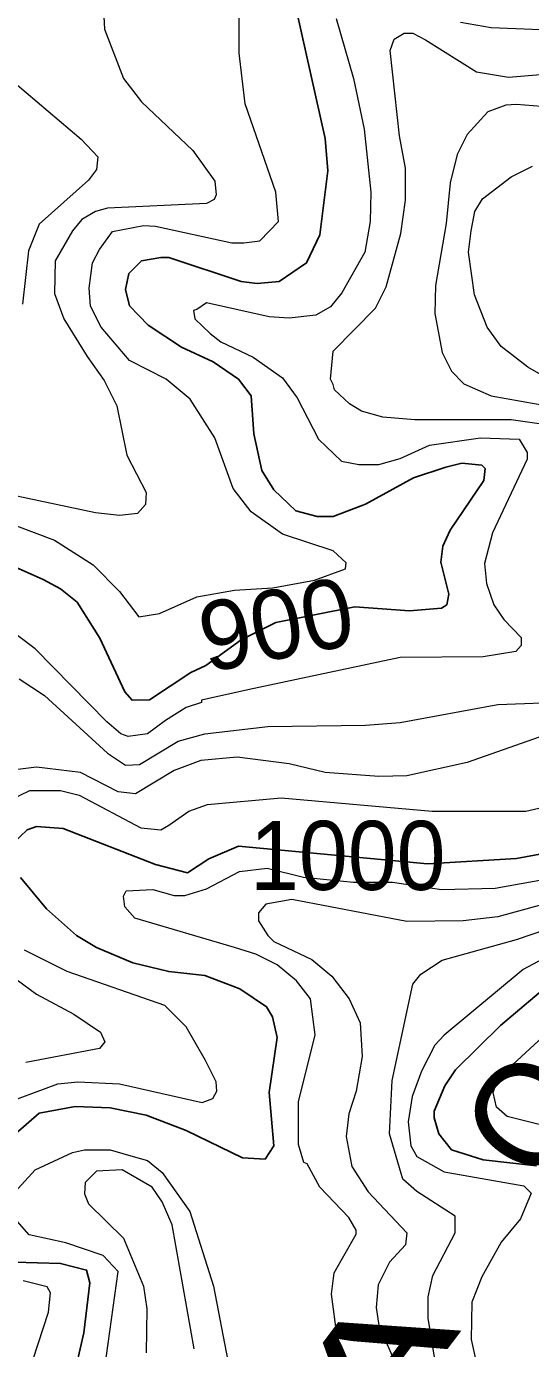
# Model space of a CAD drawing. Extents: x 423 to 448.8, y 7456.3 to 7484.
# Drawn here: x 426.106 to 426.689, y 7460.664 to 7462.195 of the extents above; entities that cross this region are included whole.
import ezdxf
from ezdxf.enums import TextEntityAlignment as Align

# ---------------------------------------------------------------- set-up
doc = ezdxf.new("R2010")
doc.units = 0
doc.header["$LTSCALE"] = 0.032
doc.layers.add('1', color=7, linetype='Continuous', lineweight=25)
doc.layers.add('2', color=7, linetype='Continuous', lineweight=13)
doc.layers.add('61', color=7, linetype='Continuous')

msp = doc.modelspace()

# ---------------------------------------------------------------- linework, layer by layer
at = {"layer": '1'}
for points in [[(426.592, 7461.5254), (426.5943, 7461.5378), (426.585, 7461.5749), (426.5873, 7461.5934), (426.5958, 7461.612), (426.6345, 7461.6692), (426.6361, 7461.6832), (426.6322, 7461.687), (426.609, 7461.6893), (426.5905, 7461.6847), (426.5533, 7461.6723), (426.4976, 7461.6421), (426.4605, 7461.6275), (426.4419, 7461.6275), (426.4172, 7461.6344), (426.3917, 7461.6584), (426.3777, 7461.6808), (426.3684, 7461.7234), (426.3653, 7461.7675), (426.3507, 7461.7868), (426.3213, 7461.8069), (426.2849, 7461.8239), (426.2462, 7461.8494), (426.2246, 7461.8718), (426.22, 7461.8905), (426.2238, 7461.909), (426.2385, 7461.9237), (426.261, 7461.9275), (426.2702, 7461.9275), (426.3538, 7461.8997), (426.3723, 7461.8974), (426.3978, 7461.8997), (426.4296, 7461.9213), (426.445, 7461.9539), (426.4543, 7462.0281), (426.4512, 7462.0653), (426.418, 7462.2138)], [(426.0831, 7461.5733), (426.1248, 7461.5548), (426.1449, 7461.5439), (426.1643, 7461.5284), (426.1905, 7461.4867), (426.2192, 7461.4248), (426.2277, 7461.4148), (426.2478, 7461.4155), (426.2957, 7461.4472), (426.3131, 7461.455), (426.3538, 7461.4849), (426.394, 7461.5051), (426.4854, 7461.5231), (426.5487, 7461.5184), (426.5858, 7461.5215), (426.592, 7461.5254)], [(426.09, 7461.2492), (426.1063, 7461.2647), (426.1171, 7461.2686), (426.148, 7461.2663), (426.2548, 7461.2245), (426.2919, 7461.2152), (426.3166, 7461.2314), (426.3507, 7461.2461), (426.5695, 7461.2253), (426.6724, 7461.2315), (426.7142, 7461.2392)], [(426.066, 7460.8896), (426.1202, 7460.9367), (426.162, 7460.9445), (426.2022, 7460.943), (426.2439, 7460.9344), (426.2903, 7460.9167), (426.3553, 7460.8849), (426.3816, 7460.8834), (426.3917, 7460.8989), (426.3862, 7460.9608), (426.3955, 7461.0242), (426.3901, 7461.0481), (426.3832, 7461.0597), (426.3522, 7461.0806), (426.312, 7461.0961), (426.2702, 7461.1007), (426.2285, 7461.1108), (426.1867, 7461.1286), (426.1635, 7461.1425), (426.1287, 7461.1734), (426.0985, 7461.2098)], [(426.6956, 7460.8757), (426.6338, 7460.8826), (426.5974, 7460.8942), (426.5827, 7460.9128), (426.5773, 7460.9314), (426.5773, 7460.9391), (426.5896, 7460.9685), (426.602, 7460.9871), (426.6539, 7461.0381), (426.6987, 7461.076)], [(426.1635, 7460.6452), (426.172, 7460.6823), (426.179, 7460.7403), (426.1751, 7460.755), (426.1449, 7460.7627), (426.0645, 7460.7651), (425.899, 7460.7859), (425.7752, 7460.7844), (425.7133, 7460.7952), (425.6731, 7460.8091), (425.6314, 7460.83), (425.5857, 7460.8617)]]:
    msp.add_lwpolyline(points, dxfattribs=at)
at = {"layer": '2'}
for points in [[(426.0908, 7461.6182), (426.138, 7461.6004), (426.1828, 7461.5718), (426.213, 7461.5408), (426.2354, 7461.5114), (426.2594, 7461.5153), (426.3027, 7461.5346), (426.346, 7461.5424), (426.3906, 7461.545), (426.4389, 7461.554), (426.4744, 7461.5671), (426.4752, 7461.5741), (426.4605, 7461.588), (426.4017, 7461.6073), (426.3653, 7461.6329), (426.3445, 7461.66), (426.3236, 7461.7187), (426.2949, 7461.7636), (426.2671, 7461.7868), (426.2246, 7461.8085), (426.1921, 7461.8471), (426.1797, 7461.8711), (426.1782, 7461.892), (426.182, 7461.9214), (426.1898, 7461.9369), (426.2052, 7461.9577), (426.2408, 7461.9647), (426.2548, 7461.9639), (426.3429, 7461.9446), (426.3569, 7461.9446), (426.3754, 7461.9469), (426.3971, 7461.9693), (426.394, 7462.0034), (426.3584, 7462.1055), (426.3514, 7462.1643), (426.3514, 7462.2385)], [(426.1944, 7462.2215), (426.1959, 7462.1921), (426.2176, 7462.1349), (426.2385, 7462.1078), (426.298, 7462.0513), (426.3236, 7462.0158), (426.3251, 7462.0003), (426.3228, 7461.9948), (426.3136, 7461.9902), (426.1991, 7461.9848), (426.1852, 7461.9809), (426.1697, 7461.9717), (426.1589, 7461.9585), (426.1387, 7461.9237), (426.1379, 7461.8858), (426.1488, 7461.8564), (426.1758, 7461.8131), (426.1952, 7461.7853), (426.2099, 7461.7559), (426.2215, 7461.6986), (426.2439, 7461.6553), (426.2432, 7461.6414), (426.2339, 7461.6313), (426.213, 7461.629), (426.1852, 7461.6321), (426.0413, 7461.6623)], [(426.807, 7462.2207), (426.7003, 7462.1913), (426.643, 7462.1936), (426.6075, 7462.1998)], [(426.4636, 7462.2045), (426.4837, 7462.1349), (426.4961, 7462.0761), (426.5038, 7462.0034), (426.503, 7461.9693), (426.4968, 7461.9338), (426.4705, 7461.8866), (426.4574, 7461.8703), (426.4404, 7461.861), (426.4095, 7461.8572), (426.3863, 7461.8587), (426.3136, 7461.875), (426.3027, 7461.8672), (426.2988, 7461.8664), (426.3004, 7461.8564), (426.3182, 7461.8394), (426.3305, 7461.8301), (426.3677, 7461.8123), (426.4017, 7461.7883), (426.4187, 7461.7652), (426.4435, 7461.7172), (426.4698, 7461.6916), (426.4899, 7461.6878), (426.5131, 7461.6878), (426.5379, 7461.6947), (426.5719, 7461.7102), (426.6307, 7461.7187), (426.6755, 7461.7172), (426.6848, 7461.7017), (426.6848, 7461.694), (426.6446, 7461.6089), (426.6353, 7461.5733), (426.6376, 7461.5501), (426.6461, 7461.5254), (426.6577, 7461.5084), (426.6778, 7461.4875), (426.6778, 7461.4782), (426.6716, 7461.4712), (426.6338, 7461.465), (426.5379, 7461.4642), (426.3615, 7461.4271), (426.3081, 7461.4148), (426.3081, 7461.4124), (426.2904, 7461.4063), (426.2663, 7461.3915), (426.2455, 7461.3761), (426.223, 7461.373), (426.2146, 7461.3761), (426.1983, 7461.39), (426.1155, 7461.4743), (426.0776, 7461.5029)], [(426.7095, 7461.7334), (426.6663, 7461.7396), (426.5549, 7461.7396), (426.5177, 7461.7427), (426.493, 7461.7496), (426.4791, 7461.7582), (426.462, 7461.7744), (426.4605, 7461.7806), (426.4574, 7461.7868), (426.4605, 7461.8193), (426.5092, 7461.8688), (426.5216, 7461.8935), (426.5386, 7461.9554), (426.544, 7461.9941), (426.544, 7462.0312), (426.5371, 7462.0683), (426.5262, 7462.1674), (426.5309, 7462.1805), (426.5425, 7462.1874), (426.5525, 7462.1874), (426.5672, 7462.1797), (426.626, 7462.1426), (426.6632, 7462.1364), (426.7003, 7462.1395)], [(426.0923, 7462.1294), (426.1689, 7462.0645), (426.1882, 7462.0443), (426.1867, 7462.0296), (426.1774, 7462.0173), (426.1202, 7461.9662), (426.1078, 7461.9353), (426.1008, 7461.8734)], [(426.7591, 7462.0977), (426.6724, 7462.1047), (426.6601, 7462.1039), (426.6392, 7462.0962), (426.6152, 7462.0699), (426.6036, 7462.0467), (426.5958, 7462.0142), (426.5912, 7461.967), (426.5788, 7461.8951), (426.5781, 7461.8626), (426.5866, 7461.8177), (426.5974, 7461.7961), (426.6113, 7461.7814), (426.643, 7461.7674), (426.7297, 7461.752)], [(426.7111, 7461.786), (426.6856, 7461.8007), (426.6546, 7461.8247), (426.6384, 7461.8471), (426.6237, 7461.8843), (426.6167, 7461.9338), (426.6198, 7461.9585), (426.6244, 7461.9809), (426.633, 7461.9956), (426.6663, 7462.0211), (426.691, 7462.0335)], [(426.097, 7461.4395), (426.1264, 7461.4202), (426.1991, 7461.3537), (426.22, 7461.3397), (426.2362, 7461.3405), (426.2811, 7461.3676), (426.312, 7461.3761), (426.3847, 7461.3846), (426.4976, 7461.3862), (426.5379, 7461.3892), (426.6508, 7461.4101), (426.7328, 7461.4132)], [(426.6987, 7461.3722), (426.6152, 7461.3428), (426.5456, 7461.3273), (426.5131, 7461.3266), (426.4512, 7461.3312), (426.4095, 7461.3413), (426.3491, 7461.349), (426.3074, 7461.3451), (426.2764, 7461.3336), (426.2315, 7461.3065), (426.2115, 7461.3088), (426.1681, 7461.3312), (426.1171, 7461.3374), (426.0862, 7461.3336)], [(426.0869, 7461.2995), (426.1094, 7461.3103)], [(426.1094, 7461.3103), (426.1449, 7461.3103), (426.1666, 7461.3049), (426.2378, 7461.267), (426.2609, 7461.2647), (426.2702, 7461.2701), (426.2934, 7461.2863), (426.3151, 7461.2941), (426.4002, 7461.3018), (426.575, 7461.2863), (426.6833, 7461.2863), (426.7297, 7461.2972)], [(426.4953, 7460.6034), (426.4651, 7460.6777), (426.4582, 7460.7272), (426.4613, 7460.7519), (426.4868, 7460.7967), (426.4868, 7460.8014), (426.4783, 7460.8161), (426.445, 7460.8509), (426.4303, 7460.878), (426.4265, 7460.8795), (426.4203, 7460.9004), (426.4203, 7460.9499), (426.4396, 7461.0273), (426.4342, 7461.069), (426.418, 7461.0899), (426.3955, 7461.1085), (426.3708, 7461.1208), (426.346, 7461.1286), (426.2308, 7461.1626), (426.2192, 7461.1758), (426.2176, 7461.1881), (426.2207, 7461.1943), (426.2517, 7461.1958), (426.2764, 7461.1889), (426.2888, 7461.1889), (426.3136, 7461.1966), (426.3518, 7461.2164), (426.3841, 7461.2205), (426.4261, 7461.21), (426.4839, 7461.2043), (426.5289, 7461.2043), (426.5858, 7461.1958), (426.6477, 7461.1974), (426.708, 7461.2082)], [(426.8225, 7461.2113), (426.6508, 7461.1641), (426.6106, 7461.1595), (426.5456, 7461.1587), (426.4126, 7461.1843), (426.3824, 7461.1788), (426.3739, 7461.1688), (426.3739, 7461.1595), (426.3847, 7461.1425), (426.3916, 7461.1355), (426.4358, 7461.1146), (426.4589, 7461.0953), (426.479, 7461.069), (426.4914, 7461.0412), (426.4937, 7461.0025), (426.4868, 7460.9623), (426.4783, 7460.936), (426.4752, 7460.9097), (426.4798, 7460.885), (426.4821, 7460.8749), (426.5007, 7460.8455), (426.5456, 7460.7983), (426.544, 7460.7844), (426.5255, 7460.7643), (426.5123, 7460.738), (426.51, 7460.7117), (426.5131, 7460.6908), (426.5494, 7460.6081)], [(426.5804, 7460.6374), (426.5703, 7460.6993), (426.5703, 7460.7241), (426.5757, 7460.7488), (426.6013, 7460.7983), (426.6013, 7460.8176), (426.5572, 7460.8462), (426.5409, 7460.8602), (426.5255, 7460.9128), (426.5286, 7460.9747), (426.5525, 7461.0861), (426.5618, 7461.0976), (426.5866, 7461.1139), (426.6724, 7461.1378), (426.7583, 7461.1672)], [(426.7653, 7461.1487), (426.6802, 7461.103), (426.5889, 7461.0272), (426.578, 7461.0156), (426.5626, 7460.9855), (426.5518, 7460.9561), (426.5471, 7460.9267), (426.5502, 7460.8989), (426.5572, 7460.8865), (426.5889, 7460.8687), (426.6809, 7460.8524), (426.6894, 7460.8439), (426.6771, 7460.8145), (426.6546, 7460.7875), (426.6322, 7460.7473), (426.6206, 7460.7179), (426.6198, 7460.6746), (426.626, 7460.6467), (426.6314, 7460.6313), (426.6476, 7460.6081), (426.6538, 7460.6057), (426.6786, 7460.6065), (426.6987, 7460.6181)], [(426.0707, 7460.9445), (426.1418, 7460.9708), (426.1651, 7460.9731), (426.213, 7460.9708), (426.3089, 7460.9491), (426.3212, 7460.9538), (426.3259, 7460.9623), (426.3251, 7460.9731), (426.3127, 7460.9979), (426.2903, 7461.0366), (426.2656, 7461.0613), (426.1527, 7461.1007), (426.1032, 7461.1255)], [(426.0877, 7461.0961), (426.117, 7461.0744), (426.1604, 7461.0512), (426.1913, 7461.0304), (426.196, 7461.0195), (426.1898, 7461.0118), (426.1047, 7460.9955)], [(426.7049, 7460.922), (426.6616, 7460.9329), (426.6492, 7460.9437), (426.6453, 7460.9608), (426.65, 7460.9747), (426.6631, 7460.9886), (426.7521, 7461.0705)], [(426.1944, 7460.6282), (426.2115, 7460.7535), (426.1944, 7460.772), (426.1511, 7460.7867), (426.1086, 7460.796), (426.0862, 7460.8215), (426.0877, 7460.8408), (426.1155, 7460.871), (426.1589, 7460.8911), (426.1728, 7460.8942), (426.2022, 7460.8942), (426.2316, 7460.8857), (426.2455, 7460.8818), (426.2625, 7460.8679), (426.2945, 7460.823), (426.322, 7460.7365), (426.3383, 7460.6498)], [(426.2996, 7460.6637), (426.2741, 7460.8076), (426.2625, 7460.8339), (426.2509, 7460.8509), (426.2161, 7460.871), (426.1867, 7460.8694), (426.1735, 7460.8563), (426.1728, 7460.8432), (426.1774, 7460.8316), (426.2176, 7460.7921), (426.2408, 7460.7365), (426.2447, 7460.7102), (426.2439, 7460.6591)], [(426.107, 7460.6328), (426.131, 7460.7063), (426.1333, 7460.7287), (426.1294, 7460.7357), (426.1016, 7460.7426)]]:
    msp.add_lwpolyline(points, dxfattribs=at)

# ---------------------------------------------------------------- texts
at = {"layer": '61'}
for s, height, rotation, p in [('900', 0.08, 10.88, (426.4019, 7461.4636)), ('O', 0.12, 54.731, (426.7348, 7460.9009))]:
    msp.add_text(s, height=height, rotation=rotation, dxfattribs=at).set_placement(p, align=Align.CENTER)
at = {"layer": '61', "width": 0.95}
msp.add_text('1000', height=0.08, dxfattribs=at).set_placement((426.4772, 7461.1952), align=Align.CENTER)
at = {"layer": '61', "width": 1.75}
msp.add_text('A', height=0.12, rotation=53.13, dxfattribs=at).set_placement((426.5528, 7460.6104), align=Align.CENTER)

doc.saveas('drawing.dxf')
